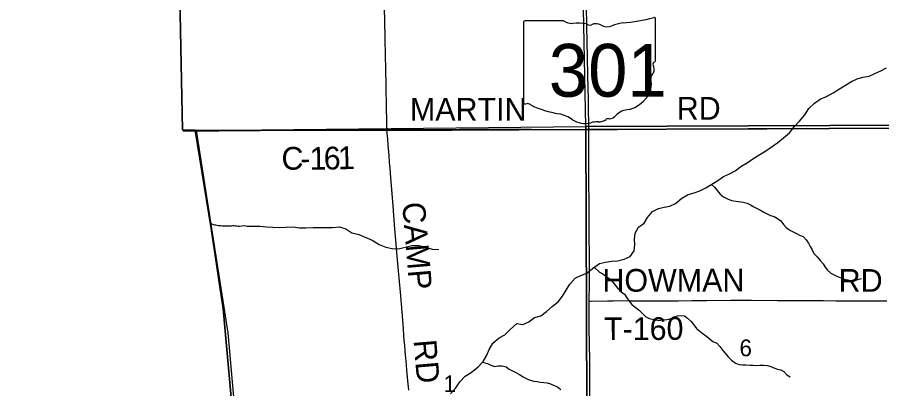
# Model space of a CAD drawing. Extents: x 1985906 to 2360102, y 891258 to 1222054.
# Drawn here: x 2069216 to 2080606, y 1053500 to 1058399 of the extents above; entities that cross this region are included whole.
import ezdxf

# ---------------------------------------------------------------- set-up
doc = ezdxf.new("R2010")
doc.units = 0
for name, color, linetype in [('GM_X_Adjacent_County', 7, 'Continuous'), ('GM_X_County', 7, 'Continuous'), ('GM_X_County_Road', 7, 'Continuous'), ('GM_X_County_Road_Text', 7, 'Continuous'), ('GM_X_Minor_River', 7, 'Continuous'), ('GM_X_Section', 7, 'Continuous'), ('GM_X_Section_Text', 7, 'Continuous'), ('GM_X_State_Location', 7, 'Continuous'), ('GM_X_State_Route', 7, 'Continuous'), ('GM_X_State_Shield', 7, 'Continuous'), ('GM_X_Township', 7, 'Continuous'), ('GM_X_Township_Road', 7, 'Continuous'), ('GM_X_Township_Road_Text', 7, 'Continuous')]:
    doc.layers.add(name, color=color, linetype=linetype)

msp = doc.modelspace()

# ---------------------------------------------------------------- linework, layer by layer
at = {"layer": 'GM_X_Adjacent_County'}
msp.add_lwpolyline([(2068677, 1090072), (2070832, 1090054), (2070912, 1086527), (2070964, 1084056), (2070976, 1083468), (2071029, 1081482), (2071119, 1078116), (2071122, 1077956), (2071255, 1071444), (2071304, 1070160), (2071271, 1069577), (2071182, 1067473), (2071243, 1064400), (2071288, 1062148), (2071393, 1056915), (2071559, 1056912), (2071772, 1055614), (2071927, 1054555), (2072167, 1051923)], dxfattribs=at)
at = {"layer": 'GM_X_County'}
msp.add_lwpolyline([(2072167, 1051923), (2071927, 1054555), (2071772, 1055614), (2071559, 1056912), (2071393, 1056915), (2071288, 1062148), (2071243, 1064400), (2071182, 1067473), (2071271, 1069577)], dxfattribs=at)
at = {"layer": 'GM_X_County_Road'}
for points in [[(2076746, 1056919), (2077123, 1056921), (2077369, 1056922), (2077828, 1056927), (2078206, 1056930), (2078532, 1056930), (2078796, 1056929), (2079091, 1056928), (2079353, 1056931), (2079599, 1056933), (2079894, 1056934), (2080189, 1056935), (2080369, 1056937), (2080845, 1056941), (2081032, 1056942)], [(2071397, 1056901), (2071561, 1056902)], [(2071561, 1056902), (2071871, 1056903), (2072412, 1056907), (2072674, 1056909), (2072822, 1056910), (2073134, 1056912), (2073281, 1056913), (2073592, 1056915), (2073723, 1056916), (2073952, 1056918), (2074089, 1056919)], [(2074089, 1056919), (2074115, 1056919), (2074229, 1056920), (2074571, 1056920), (2074718, 1056921), (2075045, 1056923), (2075208, 1056923), (2075371, 1056923), (2075567, 1056922), (2075698, 1056922), (2075845, 1056922), (2075992, 1056922), (2076287, 1056921), (2076598, 1056921), (2076729, 1056919), (2076746, 1056919)]]:
    msp.add_lwpolyline(points, dxfattribs=at)
at = {"layer": 'GM_X_Minor_River'}
for points in [[(2078999, 1056590), (2079080, 1056637), (2079163, 1056696), (2079238, 1056749), (2079313, 1056807), (2079392, 1056874), (2079452, 1056953), (2079521, 1057031), (2079595, 1057112), (2079648, 1057194), (2079719, 1057267), (2079794, 1057318), (2079877, 1057353), (2079966, 1057402), (2080049, 1057455), (2080130, 1057503), (2080209, 1057554), (2080284, 1057589), (2080359, 1057608), (2080441, 1057623), (2080516, 1057658), (2080593, 1057693), (2080670, 1057734)], [(2074923, 1053431), (2074994, 1053511), (2075048, 1053592), (2075119, 1053666), (2075198, 1053715), (2075289, 1053788), (2075357, 1053861), (2075402, 1053941), (2075435, 1054017), (2075481, 1054099), (2075564, 1054172), (2075639, 1054209), (2075712, 1054282), (2075798, 1054361), (2075876, 1054348), (2075955, 1054383), (2076032, 1054439), (2076114, 1054460), (2076190, 1054519), (2076265, 1054586), (2076342, 1054647), (2076401, 1054721), (2076447, 1054801), (2076498, 1054878), (2076565, 1054956), (2076640, 1054995), (2076721, 1055022), (2076796, 1055087), (2076887, 1055152), (2076968, 1055169), (2077047, 1055184), (2077127, 1055189), (2077212, 1055208), (2077290, 1055245), (2077346, 1055319), (2077355, 1055397), (2077348, 1055471), (2077359, 1055550), (2077402, 1055631), (2077478, 1055684), (2077521, 1055760), (2077586, 1055836), (2077663, 1055875), (2077738, 1055896), (2077816, 1055909), (2077891, 1055944), (2077974, 1056015), (2078055, 1056062), (2078134, 1056083), (2078211, 1056112), (2078289, 1056150), (2078448, 1056248), (2078523, 1056297), (2078599, 1056336), (2078674, 1056373), (2078751, 1056431), (2078832, 1056478), (2078920, 1056539), (2078999, 1056590)], [(2078363, 1056195), (2078402, 1056160), (2078440, 1056113), (2078477, 1056065), (2078521, 1056030), (2078573, 1056003), (2078629, 1055984), (2078783, 1055960), (2078835, 1055947), (2078879, 1055927), (2078923, 1055898), (2078964, 1055877), (2079008, 1055855), (2079054, 1055830), (2079096, 1055805), (2079140, 1055785), (2079188, 1055770), (2079232, 1055747), (2079277, 1055713), (2079311, 1055668), (2079348, 1055625), (2079394, 1055591), (2079440, 1055570), (2079482, 1055549), (2079524, 1055527), (2079570, 1055508), (2079613, 1055463), (2079641, 1055419), (2079662, 1055376), (2079688, 1055330), (2079711, 1055285), (2079755, 1055238), (2079796, 1055192), (2079834, 1055149), (2079861, 1055104), (2079893, 1055062), (2079936, 1055023), (2079980, 1055002), (2080024, 1054978), (2080114, 1054946), (2080162, 1054934), (2080204, 1054923), (2080250, 1054926), (2080294, 1054940), (2080339, 1054955)], [(2071766, 1055679), (2071799, 1055667), (2071817, 1055663), (2071832, 1055661), (2071850, 1055657), (2071868, 1055655), (2071882, 1055653), (2071900, 1055651), (2071914, 1055649), (2071932, 1055649), (2071950, 1055647), (2071986, 1055647), (2072002, 1055647), (2072020, 1055649), (2072038, 1055649), (2072056, 1055651), (2072075, 1055651), (2072093, 1055648), (2072107, 1055648), (2072127, 1055646), (2072145, 1055646), (2072206, 1055655)], [(2072206, 1055655), (2072245, 1055646), (2072330, 1055645), (2072414, 1055642), (2072498, 1055635), (2072585, 1055633), (2072667, 1055628), (2072759, 1055631), (2072846, 1055634), (2072934, 1055623), (2073018, 1055624), (2073113, 1055626), (2073195, 1055625), (2073283, 1055626), (2073370, 1055627), (2073460, 1055634), (2073544, 1055611), (2073626, 1055555), (2073716, 1055532), (2073892, 1055461), (2073983, 1055402), (2074071, 1055367), (2074157, 1055351), (2074241, 1055344), (2074328, 1055367), (2074417, 1055390), (2074505, 1055391), (2074597, 1055368), (2074683, 1055340), (2074769, 1055337)], [(2076817, 1055102), (2076888, 1055036), (2076930, 1055015), (2076977, 1054982), (2077023, 1054948), (2077065, 1054905), (2077100, 1054862), (2077130, 1054820), (2077173, 1054779), (2077215, 1054746), (2077248, 1054698), (2077278, 1054655), (2077314, 1054612), (2077359, 1054576), (2077409, 1054537), (2077454, 1054492), (2077496, 1054453), (2077542, 1054428), (2077586, 1054418), (2077628, 1054407), (2077670, 1054401), (2077724, 1054408), (2077775, 1054411), (2077819, 1054423), (2077867, 1054446), (2077916, 1054460), (2077964, 1054465), (2078006, 1054460), (2078048, 1054430), (2078096, 1054387), (2078131, 1054344), (2078165, 1054296), (2078208, 1054257), (2078254, 1054226), (2078300, 1054189), (2078383, 1054124), (2078435, 1054099), (2078474, 1054055), (2078514, 1054006), (2078585, 1053921), (2078626, 1053876), (2078680, 1053839), (2078728, 1053820), (2078772, 1053814), (2078816, 1053813), (2078869, 1053810), (2078911, 1053810), (2078961, 1053807), (2079005, 1053812), (2079055, 1053810), (2079097, 1053805), (2079145, 1053791), (2079187, 1053774), (2079233, 1053759), (2079275, 1053751), (2079317, 1053728), (2079357, 1053685), (2079398, 1053655)], [(2075346, 1053849), (2075413, 1053834), (2075458, 1053812), (2075508, 1053795), (2075551, 1053800), (2075603, 1053802), (2075657, 1053787), (2075699, 1053756), (2075743, 1053736), (2075784, 1053713), (2075832, 1053686), (2075884, 1053657), (2075932, 1053629), (2075974, 1053614), (2076024, 1053601), (2076066, 1053593), (2076110, 1053586), (2076154, 1053584), (2076198, 1053577), (2076242, 1053564), (2076290, 1053544), (2076334, 1053525), (2076380, 1053488)]]:
    msp.add_lwpolyline(points, dxfattribs=at)
at = {"layer": 'GM_X_Section'}
for points in [[(2076601, 1062300), (2081682, 1062307), (2082018, 1056974), (2080994, 1056975), (2076709, 1056960)], [(2076709, 1056960), (2076727, 1052009), (2076733, 1051679), (2074065, 1051774), (2072209, 1051803), (2071995, 1054235), (2071579, 1056904)], [(2076709, 1056960), (2080994, 1056975), (2080872, 1052011), (2076727, 1052009)]]:
    msp.add_lwpolyline(points, close=True, dxfattribs=at)
at = {"layer": 'GM_X_State_Route'}
for points in [[(2076751, 1055746), (2076751, 1055927), (2076748, 1056249), (2076747, 1056465), (2076746, 1056919), (2076745, 1057029), (2076743, 1057148), (2076741, 1057300), (2076737, 1057484), (2076733, 1057628), (2076728, 1057873), (2076721, 1058284), (2076716, 1058544), (2076713, 1058736), (2076708, 1058988), (2076700, 1059382), (2076697, 1059543)], [(2076751, 1054573), (2076752, 1054653), (2076753, 1054699), (2076754, 1054840), (2076754, 1054955), (2076755, 1055069), (2076754, 1055161), (2076754, 1055242), (2076754, 1055310), (2076753, 1055456), (2076752, 1055593), (2076751, 1055707), (2076751, 1055746)], [(2076761, 1053298), (2076761, 1053564), (2076761, 1053723), (2076759, 1053889), (2076757, 1054069), (2076751, 1054313), (2076751, 1054379), (2076751, 1054545), (2076751, 1054573)]]:
    msp.add_lwpolyline(points, dxfattribs=at)
at = {"layer": 'GM_X_State_Shield'}
for p, q in [((2075885, 1058334), (2075885, 1057277)), ((2076412, 1058352), (2075902, 1058352)), ((2077625, 1057826), (2077625, 1058378)), ((2077625, 1057826), (2077625, 1057826))]:
    msp.add_line(p, q, dxfattribs=at)
for centre, major_axis, start_param, end_param in [((2075905, 1058336), (20.2, 0), 1.712693, 3.28349), ((2076533, 1058475), (196, 0), 4.042523, 4.731795), ((2076598, 1057759), (702, 0), 1.404758, 1.657858), ((2076757, 1058342), (56.4, 0), 3.836095, 5.185415), ((2076840, 1058220), (117, 0), 0.950623, 2.079405), ((2077241, 1058030), (371, 0), 1.699011, 2.107814), ((2077005, 1059793), (1845, 0), 4.814394, 5.042369), ((2077606, 1058381), (19.4, 0), 6.141152, 7.989035), ((2076992, 1058387), (141, 0), 4.081561, 5.145723), ((2077621, 1057785), (30, 0), 1.883978, 3.671073), ((2077430, 1057715), (180, 0), 5.934695, 6.695948), ((2077605, 1057824), (20.7, 0), 5.05454, 6.418171), ((2077695, 1057594), (131, 0), 2.387724, 3.262537), ((2077109, 1057524), (462, 0), 5.101752, 6.440018), ((2075905, 1057275), (20.3, 0), 3.00124, 4.508301), ((2075908, 1057383), (155, 0), 4.665946, 4.897461), ((2075940, 1057216), (56, 0), 0.519207, 1.627899), ((2076647, 1058166), (1333, 0), 4.195997, 4.488961), ((2077303, 1056981), (253, 0), 1.647645, 2.488434), ((2076249, 1056803), (417, 0), 0.823519, 1.323587), ((2076700, 1057211), (265, 0), 4.026481, 4.996735), ((2076873, 1057132), (141, 0), 4.691044, 5.507374), ((2077000, 1057030), (39.7, 0), 1.147584, 2.315152), ((2076983, 1057175), (149, 0), 4.937069, 5.64225), ((2076853, 1056846), (217, 0), 1.495662, 1.94098)]:
    msp.add_ellipse(centre, major_axis=major_axis, ratio=0.8, start_param=start_param, end_param=end_param, dxfattribs=at)
at = {"layer": 'GM_X_Township'}
for points in [[(2108590, 1057156), (2105448, 1057141), (2104820, 1057134), (2104604, 1057103), (2100653, 1057113), (2096254, 1056991), (2092653, 1057011), (2092226, 1056982), (2086631, 1056959), (2084687, 1056951), (2080990, 1056935), (2076698, 1056917), (2074072, 1056906), (2071559, 1056912), (2071393, 1056915), (2071288, 1062148), (2071243, 1064400), (2071182, 1067473), (2071271, 1069577)], [(2072167, 1051923), (2071927, 1054555), (2071772, 1055614), (2071559, 1056912), (2074072, 1056906), (2076698, 1056917), (2080990, 1056935), (2084687, 1056951), (2086631, 1056959), (2092226, 1056982), (2092653, 1057011), (2096254, 1056991), (2100653, 1057113), (2104604, 1057103), (2104820, 1057134), (2105448, 1057141), (2108590, 1057156), (2108640, 1052043)]]:
    msp.add_lwpolyline(points, dxfattribs=at)
at = {"layer": 'GM_X_Township_Road'}
for points in [[(2074089, 1056919), (2074088, 1056932), (2074087, 1056948), (2074087, 1056965), (2074086, 1057013), (2074082, 1057229), (2074078, 1057473), (2074072, 1057752), (2074069, 1057864), (2074063, 1058145), (2074055, 1058527)], [(2074374, 1053481), (2074370, 1053527), (2074363, 1053603), (2074358, 1053654), (2074350, 1053744), (2074344, 1053814), (2074335, 1053903), (2074328, 1053996), (2074321, 1054076), (2074316, 1054139), (2074310, 1054199), (2074303, 1054294), (2074282, 1054565), (2074264, 1054775), (2074240, 1055053), (2074219, 1055298), (2074205, 1055461), (2074192, 1055608), (2074163, 1055968), (2074138, 1056282), (2074128, 1056408), (2074122, 1056483), (2074115, 1056572), (2074104, 1056719), (2074098, 1056792), (2074092, 1056871), (2074089, 1056919)], [(2076752, 1054653), (2076769, 1054653), (2076992, 1054658), (2077074, 1054660), (2077172, 1054662), (2077287, 1054660), (2077401, 1054658), (2077483, 1054658), (2077630, 1054658), (2077761, 1054659), (2077925, 1054661), (2078105, 1054663), (2078302, 1054663), (2078613, 1054666), (2078891, 1054666), (2079235, 1054665), (2079579, 1054664), (2079694, 1054663), (2079841, 1054662), (2080004, 1054661), (2080110, 1054660), (2080218, 1054659), (2080300, 1054659), (2080381, 1054660), (2080397, 1054660), (2080443, 1054660), (2080572, 1054660), (2080676, 1054659)]]:
    msp.add_lwpolyline(points, dxfattribs=at)

# ---------------------------------------------------------------- texts
at = {"layer": 'GM_X_County_Road_Text'}
for s, rotation, p in [('MARTIN', 0, (2074389, 1057035)), ('RD', 0, (2077905, 1057048)), ('C', 0.2849, (2072698, 1056388)), ('1', 0.3807, (2073068, 1056389)), ('6', 0.6634, (2073255, 1056391)), ('1', 1.4874, (2073444, 1056393)), ('-', 0.3065, (2072945, 1056389))]:
    msp.add_text(s, height=300, rotation=rotation, dxfattribs=at).set_placement(p)
at = {"layer": 'GM_X_Section_Text'}
for s, p in [('6', (2078732, 1053928)), ('1', (2074832, 1053455))]:
    msp.add_text(s, height=221, rotation=0, dxfattribs=at).set_placement(p)
at = {"layer": 'GM_X_State_Location'}
for s in ['s', 'r']:
    msp.add_text(s, height=1, dxfattribs=at).set_placement((2076736, 1057735))
msp.add_text('301', height=1, rotation=0, dxfattribs=at).set_placement((2076383, 1057663))
at = {"layer": 'GM_X_State_Shield'}
msp.add_text('301', height=696.1, dxfattribs=at).set_placement((2076220, 1057352))
at = {"layer": 'GM_X_Township_Road_Text'}
for s, rotation, p in [('CAMP', 274.8, (2074287, 1055950)), ('HOWMAN', 0.1444, (2076926, 1054778)), ('RD', 0, (2080039, 1054778)), ('T-160', 0.2851, (2076947, 1054140)), ('RD', 274.8038, (2074437, 1054137))]:
    msp.add_text(s, height=300, rotation=rotation, dxfattribs=at).set_placement(p)

doc.saveas('drawing.dxf')
